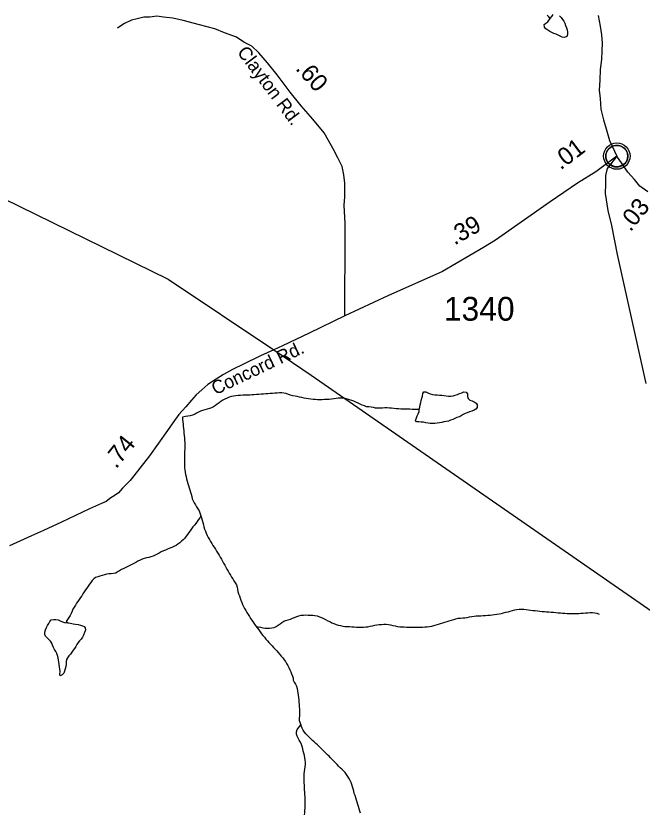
# Model space of a CAD drawing. Extents: x 1950930 to 2061844, y 904556 to 1017002.
# Drawn here: x 1982045 to 1986522, y 980579 to 986276 of the extents above; entities that cross this region are included whole.
import ezdxf

# ---------------------------------------------------------------- set-up
doc = ezdxf.new("R2010")
doc.units = 0
for name, color, linetype in [('Exist Civil Demographics Community CELL', 7, 'Continuous'), ('Exist Hydrographic Creek Single Shore', 7, 'Continuous'), ('Exist Hydrographic Misc Water Feature', 7, 'Continuous'), ('Exist Road Primary US Structure Standard Bridge CELL', 7, 'Continuous'), ('Exist Road Secondary Type 51 Attributed', 7, 'Continuous'), ('Exist Road Secondary Type 51 Label', 7, 'Continuous'), ('Exist Road Secondary Type 51 Number Label', 7, 'Continuous'), ('Exist Utilities Electrical Transmission Line', 7, 'Continuous')]:
    doc.layers.add(name, color=color, linetype=linetype)

msp = doc.modelspace()

# ---------------------------------------------------------------- linework, layer by layer
at = {"layer": 'Exist Civil Demographics Community CELL'}
msp.add_lwpolyline([(1986263.8, 985286.7), (1986264.8, 985292.3), (1986266.6, 985298.9), (1986269.5, 985306.1), (1986272.4, 985311.8), (1986275.8, 985317.6), (1986279.5, 985322.7), (1986283.5, 985327.1), (1986288.1, 985331.6), (1986293.6, 985336.2), (1986299, 985339.9), (1986303.9, 985342.8), (1986309, 985345.2), (1986314.4, 985347.5), (1986320.1, 985349.3), (1986324.4, 985350.5), (1986329.2, 985351.2), (1986333.4, 985351.9), (1986339.7, 985352.2), (1986344.2, 985352.1), (1986349.8, 985351.8), (1986354.7, 985351.1), (1986359.6, 985350.1), (1986364.6, 985348.7), (1986369.8, 985346.8), (1986376.5, 985343.9), (1986382.7, 985340.4), (1986387.8, 985336.8), (1986392.9, 985332.8), (1986396.3, 985329.7), (1986400.4, 985325.3), (1986404.2, 985320.6), (1986407.3, 985316), (1986410.5, 985311), (1986412.9, 985305.8), (1986414.9, 985300.8), (1986416.5, 985295.8), (1986417.8, 985291.2), (1986418.9, 985285.2), (1986419.5, 985280.5), (1986419.8, 985274.5), (1986419.6, 985268.7), (1986419, 985263), (1986418.1, 985257.5), (1986416.4, 985251.3), (1986414.5, 985245.5), (1986412.3, 985240.4), (1986409.1, 985234.4), (1986405.8, 985229.1), (1986402.4, 985224.4), (1986398.1, 985219.7), (1986392.8, 985214.7), (1986387.8, 985210.6), (1986382.8, 985207.1), (1986378.5, 985204.6), (1986371.7, 985201.4), (1986364.5, 985198.7), (1986358.6, 985197.2), (1986352, 985195.9), (1986347.5, 985195.5), (1986343.1, 985195.2), (1986337.5, 985195.2), (1986333.2, 985195.6), (1986327.6, 985196.3), (1986321.6, 985197.7), (1986317.1, 985199), (1986311.9, 985200.8), (1986307.3, 985202.8), (1986303.4, 985205.1), (1986296.6, 985209.1), (1986291, 985213.4), (1986286.1, 985217.9), (1986281.6, 985222.8), (1986278.4, 985226.7), (1986275.5, 985230.9), (1986271.4, 985238), (1986269.6, 985241.5), (1986267.9, 985245.6), (1986265.3, 985253.7), (1986263.8, 985260.8), (1986263.1, 985266), (1986262.8, 985272.3), (1986262.7, 985277), (1986263.3, 985283.4)], close=True, dxfattribs=at)
for centre, radius in [((1986341.4, 985274.3), 94.3), ((1986341.1, 985274.6), 76.7)]:
    msp.add_circle(centre, radius, dxfattribs=at)
at = {"layer": 'Exist Hydrographic Creek Single Shore'}
for points in [[(1983235, 983408.3), (1983236.7, 983391.9), (1983238.5, 983375.5), (1983240, 983358.9), (1983241.4, 983343.4), (1983242.8, 983327), (1983244.5, 983310.5), (1983245.9, 983293.9), (1983247.8, 983277.5), (1983249.2, 983261.1), (1983250.6, 983244.6), (1983251.2, 983228.2), (1983251.4, 983211.8), (1983251.7, 983195.4), (1983251.2, 983179), (1983250.8, 983162.6), (1983250.6, 983146.2), (1983250.4, 983129.8), (1983250.2, 983113.4), (1983249.6, 983097), (1983249.6, 983080.6), (1983249.6, 983064.2), (1983250.6, 983047.8), (1983252.5, 983032.2), (1983254.9, 983015.7), (1983258, 982999.2), (1983261.3, 982983.5), (1983265, 982967), (1983269.1, 982951.4), (1983273.2, 982935.7), (1983278.1, 982920), (1983283.2, 982904.3), (1983288.4, 982888.6), (1983293.5, 982872.9), (1983297.4, 982857.3), (1983301.5, 982840.8), (1983305.8, 982825.1), (1983311.7, 982810.2), (1983319.1, 982795.3), (1983327.7, 982781.9), (1983336.7, 982767.9), (1983345.8, 982753.7), (1983354, 982739.6), (1983360.1, 982724.6), (1983367.1, 982704)], [(1983367.1, 982704), (1983371.6, 982688.3), (1983376.1, 982672.6), (1983380.2, 982656.1), (1983384.7, 982640.4), (1983389.2, 982624.8), (1983394, 982609.1), (1983399.5, 982593.4), (1983405.2, 982578.5), (1983412.2, 982563.5), (1983420, 982549.5), (1983428, 982534.5), (1983436, 982520.5), (1983444.4, 982506.3), (1983453, 982492.2), (1983461.6, 982478.9), (1983470.6, 982464.8), (1983479.3, 982450.7), (1983488.1, 982437.3), (1983496.7, 982423.2), (1983504.9, 982409), (1983513.3, 982395), (1983521.5, 982380), (1983529.3, 982365.9), (1983537.5, 982351.7), (1983545.3, 982337.7), (1983553.5, 982322.7), (1983561.5, 982308.6), (1983569.9, 982294.5), (1983578.1, 982280.4), (1983586.5, 982266.2), (1983594.9, 982252.2), (1983603.1, 982238), (1983612.3, 982223.9), (1983620.7, 982210.6), (1983626.9, 982194.9), (1983628.7, 982179.2), (1983631.6, 982162.8), (1983636.7, 982147.1), (1983642.3, 982131.3), (1983647.6, 982115.6), (1983653.1, 982100.7), (1983659.3, 982085.1), (1983665.7, 982070.1), (1983672.4, 982055.2), (1983679.6, 982040.4), (1983687.6, 982026.2), (1983696, 982012.1), (1983704.6, 981997.9), (1983713.6, 981984.6), (1983722.9, 981970.5), (1983731.9, 981957.2), (1983741.3, 981943.9), (1983750.1, 981929.7), (1983761.4, 981913.8)], [(1983761.4, 981913.8), (1983771.3, 981900.6), (1983781.1, 981888.1), (1983790.9, 981874.8), (1983801, 981861.3), (1983811, 981848.8), (1983821.1, 981835.6), (1983831.5, 981823), (1983842.6, 981810.5), (1983853.7, 981798.7), (1983865, 981787), (1983876.2, 981775.3), (1983887.1, 981762.8), (1983898, 981750.2), (1983909, 981738.5), (1983920.1, 981726), (1983931, 981713.4), (1983941.7, 981700.9), (1983952.1, 981688.5), (1983962, 981675.1), (1983971.4, 981661.7), (1983979.8, 981648.4), (1983988, 981633.5), (1983995.4, 981619.4), (1984002.6, 981603.7), (1984009.1, 981588.7), (1984015.7, 981573.9), (1984022, 981558.1), (1984028, 981543.2), (1984026.3, 981528.5), (1984034.3, 981514.4), (1984043.2, 981500.4), (1984049.7, 981485.4), (1984054.6, 981469.7), (1984058.1, 981453.2), (1984060.8, 981437.6), (1984063.2, 981421.1), (1984065.1, 981404.6), (1984066.3, 981388.2), (1984067.8, 981371.8), (1984069.2, 981355.3), (1984070.4, 981338.9), (1984071.2, 981323.3), (1984072.3, 981306.9), (1984072.3, 981290.4), (1984071.2, 981273.3), (1984070.4, 981256.9), (1984071, 981241.3), (1984080.7, 981210.7)], [(1984109, 980565.9), (1984110.6, 980581.5), (1984111.4, 980598), (1984112.3, 980614.3), (1984112.7, 980630.7), (1984112.7, 980647.1), (1984112.5, 980663.6), (1984112.5, 980680.8), (1984112.3, 980696.4), (1984111.2, 980712.9), (1984110, 980729.3), (1984109, 980745.7), (1984107.9, 980762.1), (1984107.3, 980778.6), (1984106.7, 980795), (1984106.3, 980811.4), (1984106.1, 980827.8), (1984106.1, 980844.2), (1984106.7, 980860.6), (1984108.4, 980877), (1984111, 980893.4), (1984113.7, 980909.7), (1984115.5, 980926), (1984115.7, 980942.5), (1984113.9, 980958.1), (1984110.6, 980974.5), (1984107.1, 980991), (1984103.2, 981006.7), (1984099.5, 981022.4), (1984095.6, 981038.9), (1984091.1, 981054.6), (1984085.6, 981070.3), (1984079, 981085.1), (1984070.8, 981099.3), (1984062.2, 981113.4), (1984055, 981128.4), (1984050.5, 981144.1), (1984050.5, 981160.4), (1984054.4, 981176.8), (1984064.7, 981188.9), (1984080.7, 981210.7)], [(1984508.4, 980578.2), (1984502.9, 980593.9), (1984498, 980609.7), (1984493.4, 980625.3), (1984488.7, 980641), (1984483.8, 980656.7), (1984478.9, 980672.5), (1984474, 980688.1), (1984469.3, 980703.8), (1984464.3, 980719.5), (1984460, 980735.2), (1984456.1, 980751.6), (1984451.6, 980767.3), (1984446.5, 980783), (1984440.7, 980797.9), (1984434, 980812.8), (1984426, 980827.8), (1984417.4, 980841.8), (1984408.1, 980855.2), (1984398.5, 980868.5), (1984387.6, 980881.1), (1984375.7, 980892), (1984363.9, 980903.7), (1984352.2, 980915.4), (1984340.7, 980926.3), (1984329.2, 980938), (1984317.7, 980949.8), (1984306.2, 980961.5), (1984294.8, 980973.3), (1984283.3, 980985), (1984271.8, 980996.6), (1984260.1, 981008.4), (1984248.6, 981020.1), (1984236.9, 981031.9), (1984225.2, 981043.6), (1984213.8, 981055.3), (1984201.9, 981066.3), (1984189.8, 981077.1), (1984177.5, 981088.1), (1984165.4, 981099), (1984153.3, 981110.8), (1984141.4, 981121.6), (1984129.5, 981133.4), (1984118, 981145.1), (1984107.9, 981157.6), (1984099.1, 981171.8), (1984091.5, 981185.9), (1984080.7, 981210.7)]]:
    msp.add_lwpolyline(points, dxfattribs=at)
at = {"layer": 'Exist Hydrographic Misc Water Feature'}
for points in [[(1985931.9, 986276.6), (1985942.8, 986264.9), (1985953.2, 986251.6), (1985961.6, 986238.3), (1985968.6, 986223.4), (1985974.5, 986207.7), (1985980.5, 986191.9), (1985985.6, 986176.3), (1985988.5, 986160.7), (1985988.7, 986142.5), (1985983.2, 986128.7), (1985967.6, 986122.5), (1985951.4, 986123.7), (1985936.6, 986131.4), (1985921.4, 986139), (1985906.5, 986145.1), (1985891.5, 986151.1), (1985876.3, 986158), (1985861.6, 986164.9), (1985847.2, 986173.4), (1985834.7, 986184.4), (1985824.6, 986196.9), (1985822.6, 986214.1), (1985834.7, 986223.7), (1985847, 986234.2), (1985865.2, 986257.6)], [(1985865.2, 986257.6), (1985854, 986269.3), (1985843.1, 986281.8)], [(1985865.2, 986257.6), (1985875.7, 986271.3), (1985886.4, 986286.7)], [(1984927.7, 983464.3), (1984911.1, 983464.7), (1984894.7, 983464.1), (1984878.3, 983464.4), (1984862.1, 983464.9), (1984845.5, 983465.2), (1984829.1, 983465.5), (1984812.7, 983465.9), (1984796.5, 983467), (1984780.1, 983468.1), (1984763.7, 983469.3), (1984747.3, 983471.3), (1984731.1, 983472.4), (1984714.7, 983473.6), (1984698.3, 983474.8), (1984681.9, 983475.1), (1984665.5, 983473.8), (1984649.1, 983472.4), (1984632.5, 983472), (1984616.5, 983474), (1984600.5, 983477.6), (1984584.5, 983481.3), (1984568.1, 983482.4), (1984551.5, 983483.5), (1984536.1, 983488.8), (1984520.9, 983494.9), (1984506, 983501.8), (1984491, 983508.6), (1984476, 983515.5), (1984460.8, 983522.4), (1984445.7, 983528.4), (1984429.9, 983532.8), (1984414.3, 983538.2), (1984398.1, 983541.8), (1984381.9, 983544.5), (1984365.9, 983545.6), (1984349.5, 983544.4), (1984333.3, 983542.3), (1984317.1, 983539.3), (1984300.7, 983537.1), (1984284.1, 983535.9), (1984267.9, 983535.4), (1984251.3, 983534.2), (1984234.9, 983532.8), (1984218.5, 983532.3), (1984202.1, 983532.7), (1984185.7, 983533.8), (1984169.5, 983535), (1984153.3, 983536.9), (1984137.1, 983539.7), (1984120.9, 983541.8), (1984104.7, 983545.3), (1984088.5, 983548.1), (1984072.5, 983551.7), (1984056.3, 983555.4), (1984040.5, 983559), (1984024.1, 983561.7), (1984008.3, 983565.3), (1983992.7, 983571.4), (1983977.3, 983577.5), (1983961.3, 983580.3), (1983945.1, 983581.5), (1983928.7, 983581.8), (1983912.1, 983580.5), (1983895.7, 983580.1), (1983879.3, 983578.8), (1983863.1, 983577.4), (1983846.7, 983576.1), (1983830.5, 983574.8), (1983814.1, 983573.5), (1983797.5, 983572.2), (1983781.5, 983571.8), (1983764.9, 983570.5), (1983748.5, 983569.1), (1983732.3, 983567.8), (1983715.9, 983566.6), (1983699.5, 983566), (1983682.9, 983565.5), (1983666.3, 983565.1), (1983649.9, 983563.8), (1983633.5, 983563.3), (1983617.3, 983561.1), (1983601.1, 983559.1), (1983585.3, 983556.1), (1983569.7, 983550.7), (1983554.1, 983544.4), (1983539.1, 983537.3), (1983524.6, 983529.4), (1983510.8, 983521.6), (1983497.3, 983512), (1983484.2, 983501.6), (1983471.1, 983492), (1983457.3, 983482.4), (1983443, 983475.3), (1983427.6, 983469.9), (1983411.8, 983465.4), (1983395.6, 983461.6), (1983379.8, 983457), (1983364.2, 983452.3), (1983349.5, 983445.3)], [(1984927.7, 983464.3), (1984931.6, 983480.6), (1984935.3, 983496.1), (1984939.4, 983512.4), (1984943.3, 983527.9), (1984947.2, 983544.3), (1984951.3, 983559.8), (1984954.6, 983577.7), (1984960.8, 983590.8), (1984974.5, 983588.9), (1984990.3, 983581.9), (1985007.1, 983575.1), (1985023.3, 983570.7), (1985039.5, 983568.6), (1985055.9, 983567.5), (1985072.5, 983567.1), (1985088.9, 983565.9), (1985105.3, 983564), (1985121.7, 983561.2), (1985137.9, 983559.2), (1985153.9, 983558.9), (1985170.1, 983561.8), (1985185.7, 983566.5), (1985201.5, 983571.8), (1985217.1, 983577.2), (1985232.9, 983582.7), (1985248.2, 983588.9), (1985264.4, 983587), (1985273.9, 983574.5), (1985273.7, 983557.2), (1985278.8, 983541.5), (1985290.3, 983530.6), (1985306.1, 983525.3), (1985321.2, 983518.5), (1985335, 983509.1), (1985343.2, 983495.9), (1985342, 983478.7), (1985333.3, 983464.9), (1985320, 983457.8), (1985304.6, 983451.5), (1985288.6, 983446.1), (1985272.2, 983440.8), (1985256.9, 983435.3), (1985242.3, 983427.3), (1985228.1, 983418.7), (1985213.4, 983411.5), (1985198.4, 983405.3), (1985183.2, 983399), (1985167.9, 983392.8), (1985152.7, 983386.6), (1985137.1, 983381.2), (1985121.3, 983378.2), (1985104.7, 983376.1), (1985088.9, 983371.5), (1985073.1, 983367.8), (1985056.7, 983364.8), (1985040.5, 983363.5), (1985024.1, 983362.9), (1985007.7, 983363.4), (1984991.5, 983365.3), (1984975.3, 983368.1), (1984959.1, 983371.8), (1984942.7, 983372.9), (1984926.3, 983374.8), (1984907.9, 983376.1), (1984901.9, 983385.2), (1984907.7, 983403.1), (1984913.8, 983418.6), (1984920.6, 983433.3), (1984928, 983448.7), (1984927.7, 983464.3)], [(1983349.5, 983445.3), (1983335.3, 983436.6), (1983321, 983427.8), (1983306, 983422.4), (1983289.8, 983418.6), (1983273.6, 983415.6), (1983257.4, 983412.8), (1983235, 983408.3)], [(1983367.1, 982704), (1983358.5, 982690.3), (1983349.5, 982676.4), (1983340, 982662.7), (1983330.4, 982649.8), (1983320.3, 982636.9), (1983310.5, 982623.9), (1983300.7, 982610.2), (1983290.8, 982597.3), (1983281.4, 982583.5), (1983271.7, 982570.6), (1983261.9, 982557.7), (1983251.4, 982544.8), (1983240, 982532.7), (1983228.3, 982521.4), (1983216, 982510.2), (1983203.3, 982499.9), (1983189.5, 982491.1), (1983174.8, 982484), (1983159.6, 982477.7), (1983144.2, 982471.5), (1983129.2, 982465.2), (1983114.1, 982459), (1983098.9, 982452.7), (1983083.9, 982445.7), (1983069.4, 982437.7), (1983055, 982429.9), (1983040.4, 982422.8), (1983025.5, 982415.7), (1983010.1, 982410.3), (1982994.1, 982406.5), (1982977.9, 982403.6), (1982962.1, 982399.8), (1982946.7, 982393.6), (1982932.2, 982386.5), (1982917.4, 982378.6), (1982902.9, 982370.6), (1982888.3, 982363.6), (1982873.5, 982356.5), (1982859, 982348.6), (1982844.2, 982341.5), (1982829.7, 982334.4), (1982815.1, 982326.5), (1982800.5, 982319.4), (1982785.8, 982311.5), (1982772, 982302.8), (1982757.9, 982294.1), (1982742.3, 982290.3), (1982725.9, 982289), (1982709.3, 982288.5), (1982693.1, 982285.6), (1982677.1, 982282.6), (1982661.1, 982278), (1982645.5, 982273.4), (1982629.7, 982268), (1982614.1, 982261.7), (1982600.6, 982253), (1982589.5, 982240.9), (1982579.5, 982228), (1982570.1, 982214.2), (1982561, 982200.5), (1982551.6, 982186.8), (1982542.4, 982173.8), (1982533.1, 982160.1), (1982523.9, 982146.3), (1982514.9, 982132.5), (1982505.9, 982118.8), (1982496.7, 982105.1), (1982487.6, 982092), (1982478.4, 982078.3), (1982469.6, 982064.6), (1982461, 982050.8), (1982452.6, 982036.2), (1982445.6, 982021.6), (1982438.8, 982006.1), (1982431.9, 981991.5), (1982423, 981976.9), (1982412.4, 981962.3), (1982404.6, 981948.6), (1982418.9, 981939.3)], [(1985336.4, 981988), (1985352.8, 981989.2), (1985369.2, 981989.7), (1985385.4, 981991), (1985402, 981992.4), (1985418.2, 981992.8), (1985434.8, 981994.1), (1985451, 981995.3), (1985467.4, 981997.5), (1985483.4, 981999.7), (1985499.6, 982003.3), (1985515.6, 982006.4), (1985531.6, 982010.1), (1985547.8, 982013.9), (1985563.6, 982017.7), (1985579.6, 982022.3), (1985595.4, 982026.9), (1985611.4, 982031.4), (1985627.2, 982035.2), (1985643.4, 982037.4), (1985659.8, 982037), (1985675.8, 982036.7), (1985692.2, 982034.7), (1985708.6, 982032.7), (1985725, 982029.9), (1985741.4, 982028), (1985757.6, 982026), (1985773.8, 982024), (1985790.2, 982022.8), (1985806.6, 982020.9), (1985823, 982019.8), (1985839.4, 982018.5), (1985855.6, 982017.4), (1985872, 982016.2), (1985888.2, 982014.2), (1985904.6, 982013.1), (1985921, 982011.1), (1985937.4, 982010), (1985953.8, 982008.8), (1985970.2, 982007.6), (1985986.6, 982006.4), (1986003, 982005.3), (1986019.2, 982005), (1986035.6, 982004.7), (1986051.8, 982005.1), (1986068.5, 982006.4), (1986084.9, 982007.8), (1986101.3, 982009), (1986117.7, 982010.3), (1986133.9, 982011.5), (1986150.3, 982012.1), (1986166.5, 982012.6), (1986182.9, 982010.6), (1986199.3, 982007.8), (1986214, 982000.9)], [(1983761.4, 981913.8), (1983777.4, 981910.4), (1983793.6, 981906.7), (1983809.6, 981903.1), (1983825.6, 981900.2), (1983842, 981899.9), (1983858.6, 981900.4), (1983875.2, 981902.5), (1983891.4, 981906.4), (1983906.2, 981912.6), (1983919.7, 981921.2), (1983932.8, 981931.7), (1983946.2, 981941.2), (1983960.3, 981950), (1983975.3, 981956.3), (1983991.1, 981960.8), (1984006.7, 981966.2), (1984022.2, 981971.7), (1984037.6, 981977.9), (1984052.8, 981984.2), (1984068.4, 981988.8), (1984084.2, 981992.6), (1984100.8, 981994.7), (1984117, 981995.1), (1984133.4, 981994.8), (1984150, 981994.4), (1984166.6, 981994.1), (1984183, 981991.4), (1984198.8, 981987.7), (1984214.4, 981982.4), (1984229.3, 981976.4), (1984244.1, 981969.5), (1984258.9, 981961.8), (1984273.8, 981954.1), (1984288.6, 981947.3), (1984303.4, 981939.6), (1984318.5, 981933.5), (1984333.7, 981927.5), (1984349.1, 981922.2), (1984364.9, 981918.7), (1984381.1, 981915.8), (1984397.5, 981913.8), (1984414.1, 981912.7), (1984430.5, 981911.5), (1984447.1, 981910.4), (1984463.5, 981909.2), (1984479.9, 981908.9), (1984496.1, 981908.5), (1984512.5, 981908.2), (1984529.1, 981907.8), (1984545.5, 981909.1), (1984561.7, 981911.3), (1984577.7, 981914.3), (1984593.7, 981918), (1984609.9, 981921.7), (1984626.1, 981923.9), (1984642.5, 981926), (1984658.7, 981927.4), (1984675.1, 981928.6), (1984691.5, 981928.3), (1984707.7, 981926.2), (1984723.9, 981923.5), (1984740.3, 981920.7), (1984756.3, 981917.1), (1984772.5, 981913.4), (1984788.5, 981910.7), (1984804.7, 981909.5), (1984821.1, 981909.2), (1984837.5, 981908), (1984853.9, 981907.7), (1984870.3, 981908.1), (1984886.7, 981907.8), (1984903.3, 981908.3), (1984919.8, 981908), (1984936.2, 981908.4), (1984952.6, 981908.9), (1984969, 981910.3), (1984985.2, 981910.7), (1985001.6, 981912.8), (1985017.6, 981915), (1985033.8, 981919.5), (1985049.5, 981924.1), (1985065.1, 981928.7), (1985081.1, 981933.3), (1985096.9, 981937.9), (1985112.3, 981943.4), (1985127.9, 981948.8), (1985143.5, 981953.4), (1985159.3, 981958.7), (1985174.8, 981963.4), (1985190.6, 981968), (1985206.4, 981971.8), (1985222.6, 981973.1), (1985239.2, 981973.5), (1985255.4, 981974.8), (1985271.6, 981977.8), (1985287.6, 981981.6), (1985303.6, 981985.3), (1985320, 981987.5), (1985336.4, 981988)], [(1982418.9, 981939.3), (1982435.5, 981935.6), (1982453.4, 981932.8), (1982471.2, 981930), (1982488.9, 981926.3), (1982505.5, 981922.7), (1982520.2, 981918.4), (1982532.7, 981911.5), (1982540.7, 981902.3), (1982541.1, 981886.7), (1982536, 981868.7), (1982528.6, 981850.8), (1982521.5, 981836.2), (1982511.6, 981823.3), (1982500.3, 981810.4), (1982489.7, 981798.3), (1982480.2, 981784.6), (1982471.8, 981769.9), (1982463.6, 981756.2), (1982455, 981742.4), (1982445.2, 981728.7), (1982434.5, 981715.8), (1982423.9, 981703.7), (1982414.4, 981689.9), (1982407.2, 981676.1), (1982404.2, 981659.8), (1982402.7, 981643.4), (1982400.5, 981627.1), (1982397, 981610.7), (1982392.9, 981593.6), (1982387.2, 981578.9), (1982375.1, 981566.1), (1982359.7, 981560.6), (1982358.7, 981572.9), (1982360.5, 981591.7), (1982358.9, 981608.2), (1982357, 981624.7), (1982354.8, 981640.3), (1982351.9, 981656.7), (1982349.4, 981673.2), (1982346.3, 981689.7), (1982342.9, 981705.4), (1982337.5, 981720.3), (1982329.7, 981735.1), (1982320.9, 981749.3), (1982312.3, 981762.6), (1982306, 981778.3), (1982300.4, 981794.1), (1982292.2, 981807.3), (1982280.5, 981819), (1982268.6, 981830.8), (1982255.7, 981842.6), (1982251, 981856.6), (1982252, 981873), (1982256.3, 981889.3), (1982262.9, 981904.7), (1982270.9, 981919.4), (1982278.9, 981933.9), (1982286.9, 981949.4), (1982297.5, 981959.8), (1982312.7, 981963.7), (1982330.1, 981962.4), (1982347, 981960.4), (1982361.7, 981952.7), (1982376.9, 981946.6), (1982392.9, 981942.2), (1982418.9, 981939.3)]]:
    msp.add_lwpolyline(points, dxfattribs=at)
at = {"layer": 'Exist Road Secondary Type 51 Attributed'}
for points in [[(1984396.9, 984132.6), (1984395.4, 984330.7), (1984399.8, 984530.6), (1984398.4, 984792.6), (1984392.7, 984924.5), (1984396.7, 984982.5), (1984397, 985080.5), (1984389.2, 985140.5), (1984377.2, 985200.5), (1984345.5, 985262.4), (1984313.6, 985326.5), (1984279.7, 985386.6), (1984247.8, 985440.7), (1984168, 985538.8), (1984084.3, 985633), (1984004.5, 985731.1), (1983912.6, 985855.2), (1983842.8, 985941.5), (1983781, 986011.6), (1983731.2, 986059.6), (1983673.2, 986089.8), (1983621.3, 986123.9), (1983535.4, 986155.9), (1983467.5, 986184.1), (1983357.5, 986212.4), (1983241.5, 986244.6), (1983165.6, 986260.8), (1983099.5, 986267), (1983051.7, 986275), (1983001.7, 986267), (1982959.7, 986267.3), (1982911.6, 986255.3), (1982871.6, 986245.3), (1982821.5, 986221.5), (1982787.4, 986201.6), (1982770.6, 986189.8)], [(1986207.8, 986280.4), (1986221.6, 986202.3), (1986231.5, 986140.5), (1986237.3, 986082.3), (1986233.2, 986026.4), (1986231.1, 985964.4), (1986222.8, 985894.4), (1986218.8, 985816.4), (1986214.6, 985746.5), (1986222.5, 985686.5), (1986226.3, 985610.6), (1986246.2, 985534.6), (1986264, 985468.4), (1986289.7, 985386.4), (1986341.4, 985274.3)], [(1986341.4, 985274.3), (1986190.5, 985163), (1986061.1, 985081), (1985864.7, 984947.5), (1985474.1, 984674.2), (1985388, 984620.4), (1985093.7, 984449), (1984703.2, 984276.1), (1984396.9, 984132.6)], [(1986341.4, 985274.3), (1986271.2, 985186.1), (1986260.9, 985136.3), (1986260.9, 985074.3), (1986258.6, 985006.3), (1986276.6, 984886.3), (1986302.3, 984778.3), (1986343.8, 984570.2), (1986548, 983648.2)], [(1986563, 985018), (1986505, 985060), (1986467.2, 985108), (1986419.3, 985160.2), (1986379.5, 985218.3), (1986341.4, 985274.3)], [(1984396.9, 984132.6), (1984140.7, 984009.2), (1983950.5, 983917.5), (1983887.7, 983888.8), (1983794.2, 983845.9), (1983672.2, 983788.3), (1983594.1, 983748.5), (1983528, 983714.6), (1983475.9, 983680.7), (1983415.9, 983642.7), (1983373.8, 983603), (1983333.7, 983569), (1983299.5, 983531.1), (1983259.5, 983483.1), (1983209.3, 983427.3), (1983167.1, 983369.4), (1983129.2, 983313.5), (1983000.7, 983131.7), (1982860.3, 982956.2), (1982806.1, 982900.3), (1982778, 982868.2), (1982745.9, 982846.3), (1982724.1, 982832.3), (1982689.9, 982806.4), (1982656, 982792.5), (1982571.8, 982752.7), (1982369.5, 982659.2), (1982241.5, 982599.5), (1982155.4, 982559.6), (1981999.3, 982490)]]:
    msp.add_lwpolyline(points, dxfattribs=at)
at = {"layer": 'Exist Utilities Electrical Transmission Line'}
for points in [[(1980294.8, 985784.7), (1983134, 984395.4), (1983887.7, 983888.8)], [(1983887.7, 983888.8), (1984154.5, 983709.4), (1986896.7, 981810.4), (1986956.1, 981769.1)]]:
    msp.add_lwpolyline(points, dxfattribs=at)

# ---------------------------------------------------------------- texts
at = {"layer": 'Exist Road Primary US Structure Standard Bridge CELL'}
for s, rotation, p in [('.60', 311.6268, (1984038.7, 985896.6)), ('.01', 37.2052, (1985939.8, 985171.2)), ('.03', 51.4558, (1986438.6, 984728.4)), ('.39', 29.3365, (1985180.5, 984635.1)), ('.74', 51.3318, (1982761.1, 983035))]:
    msp.add_text(s, height=125, rotation=rotation, dxfattribs=at).set_placement(p)
at = {"layer": 'Exist Road Secondary Type 51 Label'}
for s, rotation, p in [('Clayton Rd.', 306.8494, (1983622.3, 986016.4)), ('Concord Rd.', 25.462, (1983470.9, 983565))]:
    msp.add_text(s, height=95, rotation=rotation, dxfattribs=at).set_placement(p)
at = {"layer": 'Exist Road Secondary Type 51 Number Label'}
msp.add_text('1340', height=170, dxfattribs=at).set_placement((1985104.4, 984098.2))

doc.saveas('drawing.dxf')
